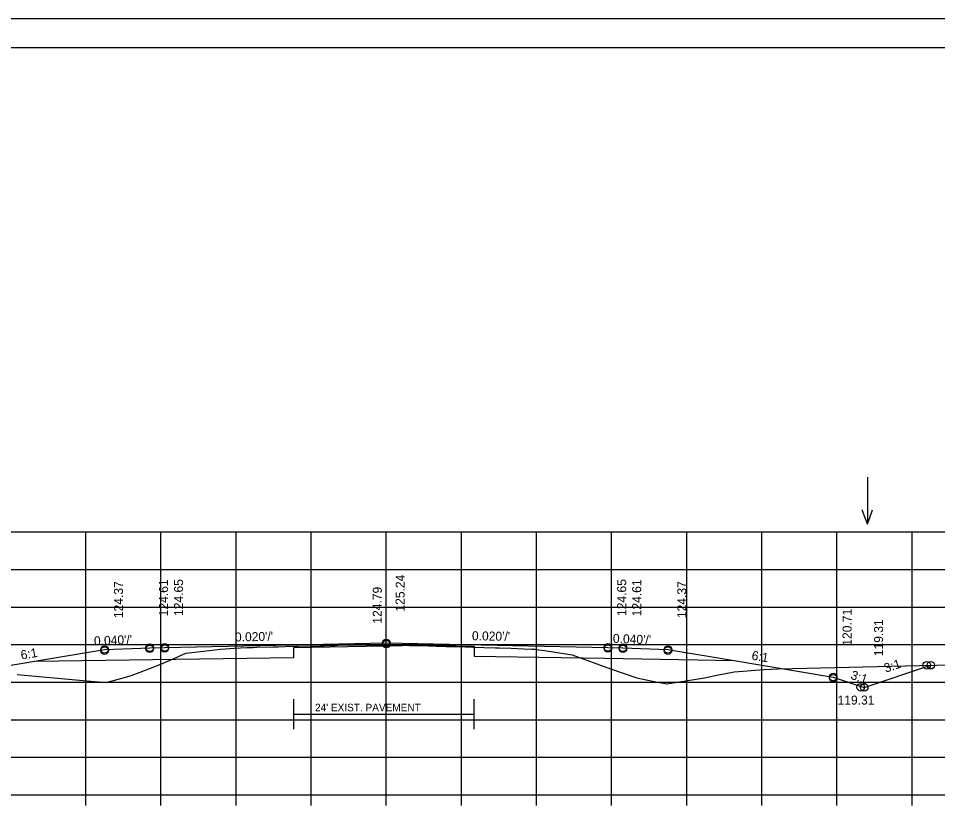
# Model space of a CAD drawing. Extents: x 1175611 to 1176402, y -433344 to -416213.
# Drawn here: x 1175732 to 1175854.4, y -420222 to -420116.6 of the extents above; entities that cross this region are included whole.
import ezdxf

# ---------------------------------------------------------------- set-up
doc = ezdxf.new("R2010")
doc.units = 0
for name, color, linetype in [('R_Alt Surface', 7, 'Continuous'), ('R_Axis', 7, 'Continuous'), ('R_Border', 7, 'Continuous'), ('R_Exist Surface', 7, 'Continuous'), ('R_Fin Surface', 7, 'Continuous'), ('R_Grid', 7, 'Continuous'), ('R_No Plot', 7, 'Continuous'), ('R_Water Annot', 7, 'Continuous'), ('R_Xsect Elev', 7, 'Continuous'), ('R_Xsect Slope', 7, 'Continuous')]:
    doc.layers.add(name, color=color, linetype=linetype)

msp = doc.modelspace()

# ---------------------------------------------------------------- linework, layer by layer
at = {"layer": 'R_Alt Surface'}
msp.add_line((1175768.67, -420209.18), (1175792.67, -420209.18), dxfattribs=at)
for points in [[(1175734.17, -420202.13), (1175768.67, -420201.64), (1175768.67, -420200.32), (1175785.47, -420199.99), (1175792.67, -420200.13), (1175792.67, -420201.45), (1175810.04, -420201.71), (1175827.31, -420202.06)], [(1175768.67, -420211.18), (1175768.67, -420207.18)], [(1175792.67, -420211.18), (1175792.67, -420207.18)]]:
    msp.add_lwpolyline(points, dxfattribs=at)
at = {"layer": 'R_Axis'}
for p, q in [((1175640.97, -420219.93), (1175920.97, -420219.93)), ((1175740.97, -420221.33), (1175740.97, -420219.93)), ((1175750.97, -420221.33), (1175750.97, -420219.93)), ((1175760.97, -420221.33), (1175760.97, -420219.93)), ((1175770.97, -420221.33), (1175770.97, -420219.93)), ((1175780.97, -420221.33), (1175780.97, -420219.93)), ((1175790.97, -420221.33), (1175790.97, -420219.93)), ((1175800.97, -420221.33), (1175800.97, -420219.93)), ((1175810.97, -420221.33), (1175810.97, -420219.93)), ((1175820.97, -420221.33), (1175820.97, -420219.93)), ((1175830.97, -420221.33), (1175830.97, -420219.93)), ((1175840.97, -420221.33), (1175840.97, -420219.93)), ((1175850.97, -420221.33), (1175850.97, -420219.93))]:
    msp.add_line(p, q, dxfattribs=at)
at = {"layer": 'R_Border'}
for p, q in [((1175622.97, -420120.47), (1175939.15, -420120.47)), ((1175775.49, -420120.73), (1175775.49, -420120.73)), ((1175775.49, -420120.73), (1175775.49, -420120.73))]:
    msp.add_line(p, q, dxfattribs=at)
at = {"layer": 'R_Exist Surface'}
msp.add_lwpolyline([(1175731.81, -420203.89), (1175740.61, -420204.69), (1175743.69, -420204.97), (1175746.1, -420204.31), (1175747.02, -420204.04), (1175748.18, -420203.59), (1175750.96, -420202.55), (1175752.5, -420201.85), (1175754.3, -420201.07), (1175756.65, -420200.81), (1175758.9, -420200.52), (1175760.7, -420200.42), (1175762.41, -420200.33), (1175763.26, -420200.3), (1175763.7, -420200.28), (1175765.97, -420200.23), (1175766.55, -420200.21), (1175768.37, -420200.14), (1175769.25, -420200.12), (1175772.12, -420200.07), (1175772.71, -420200.07), (1175773.08, -420200.06), (1175774.17, -420200.03), (1175774.52, -420200.02), (1175776.61, -420199.97), (1175777.69, -420199.96), (1175780.11, -420199.95), (1175782.83, -420200.01), (1175784.05, -420200.04), (1175786.62, -420200.11), (1175787.6, -420200.15), (1175788.96, -420200.19), (1175789.54, -420200.19), (1175791.51, -420200.22), (1175792.49, -420200.25), (1175795.51, -420200.35), (1175796.04, -420200.36), (1175797.58, -420200.4), (1175799.25, -420200.48), (1175800.31, -420200.53), (1175800.81, -420200.55), (1175801.28, -420200.61), (1175802.03, -420200.73), (1175805.7, -420201.31), (1175810.82, -420203.14), (1175814.33, -420204.34), (1175816.64, -420204.84), (1175818.32, -420205.17), (1175820.83, -420204.74), (1175823.35, -420204.35), (1175825.19, -420203.97), (1175827.28, -420203.55), (1175831.28, -420203.26), (1175833.14, -420203.14), (1175851.96, -420202.7), (1175856.56, -420202.6)], dxfattribs=at)
at = {"layer": 'R_Fin Surface'}
msp.add_lwpolyline([(1175713.74, -420203.74), (1175718.37, -420205.28), (1175721.47, -420204.25), (1175735.2, -420201.96), (1175743.47, -420200.58), (1175749.47, -420200.34), (1175751.47, -420200.3), (1175780.97, -420199.71), (1175810.47, -420200.3), (1175812.47, -420200.34), (1175818.47, -420200.58), (1175826.75, -420201.96), (1175840.47, -420204.25), (1175844.6, -420205.63), (1175853.47, -420202.67)], dxfattribs=at)
at = {"layer": 'R_Grid'}
for p, q in [((1175640.97, -420184.93), (1175920.97, -420184.93)), ((1175740.97, -420219.93), (1175740.97, -420184.93)), ((1175750.97, -420219.93), (1175750.97, -420184.93)), ((1175760.97, -420219.93), (1175760.97, -420184.93)), ((1175770.97, -420219.93), (1175770.97, -420184.93)), ((1175780.97, -420219.93), (1175780.97, -420184.93)), ((1175790.97, -420219.93), (1175790.97, -420184.93)), ((1175800.97, -420219.93), (1175800.97, -420184.93)), ((1175810.97, -420219.93), (1175810.97, -420184.93)), ((1175820.97, -420219.93), (1175820.97, -420184.93)), ((1175830.97, -420219.93), (1175830.97, -420184.93)), ((1175840.97, -420219.93), (1175840.97, -420184.93)), ((1175850.97, -420219.93), (1175850.97, -420184.93)), ((1175640.97, -420189.93), (1175920.97, -420189.93)), ((1175640.97, -420194.93), (1175920.97, -420194.93)), ((1175640.97, -420199.93), (1175920.97, -420199.93)), ((1175640.97, -420204.93), (1175920.97, -420204.93)), ((1175640.97, -420209.93), (1175920.97, -420209.93)), ((1175640.97, -420214.93), (1175920.97, -420214.93)), ((1175640.97, -420219.93), (1175920.97, -420219.93))]:
    msp.add_line(p, q, dxfattribs=at)
at = {"layer": 'R_No Plot'}
msp.add_line((1175610.57, -420116.58), (1175943.91, -420116.58), dxfattribs=at)
msp.add_lwpolyline([(1175610.57, -420116.58), (1175943.91, -420116.58), (1175943.91, -420329.92), (1175610.57, -420329.92)], close=True, dxfattribs=at)
for centre in [(1175749.47, -420200.34), (1175751.47, -420200.3), (1175780.97, -420199.71), (1175780.97, -420199.86), (1175810.47, -420200.3), (1175812.47, -420200.34), (1175743.47, -420200.58), (1175743.47, -420200.73), (1175749.47, -420200.49), (1175751.47, -420200.45), (1175810.47, -420200.45), (1175812.47, -420200.49), (1175818.47, -420200.58), (1175818.47, -420200.73), (1175852.92, -420202.68), (1175853.47, -420202.67), (1175853.47, -420202.67), (1175840.47, -420204.25), (1175840.47, -420204.39), (1175844.13, -420205.61), (1175844.6, -420205.63), (1175844.6, -420205.63)]:
    msp.add_circle(centre, 0.5, dxfattribs=at)
at = {"layer": 'R_Water Annot'}
for p, q in [((1175845.02, -420177.62), (1175845.02, -420183.91)), ((1175845.02, -420183.91), (1175844.32, -420181.98)), ((1175845.02, -420183.91), (1175845.72, -420181.98))]:
    msp.add_line(p, q, dxfattribs=at)

# ---------------------------------------------------------------- texts
at = {"layer": 'R_Alt Surface'}
msp.add_text("24' EXIST. PAVEMENT", height=1, dxfattribs=at).set_placement((1175771.48, -420208.8))
at = {"layer": 'R_Xsect Elev'}
for s, p in [('124.61', (1175751.91, -420196.16)), ('124.65', (1175753.91, -420196.12)), ('125.24', (1175783.41, -420195.53)), ('124.65', (1175812.91, -420196.12)), ('124.61', (1175814.91, -420196.16)), ('124.37', (1175745.91, -420196.4)), ('124.79', (1175780.37, -420197.14)), ('124.37', (1175820.91, -420196.4)), ('120.71', (1175842.91, -420200.07)), ('119.31', (1175847.11, -420201.47))]:
    msp.add_text(s, height=1.2, rotation=90, dxfattribs=at).set_placement(p)
msp.add_text('119.31', height=1.2, dxfattribs=at).set_placement((1175841.05, -420207.91))
at = {"layer": 'R_Xsect Slope'}
for s, rotation, p in [("0.040'/'", 2.2906, (1175742.07, -420200.04)), ("0.020'/'", 1.1458, (1175760.83, -420199.52)), ("0.020'/'", 358.8542, (1175792.36, -420199.34)), ("0.040'/'", 357.7094, (1175811.12, -420199.69)), ('6:1', 9.4623, (1175732.39, -420201.92)), ('6:1', 350.5377, (1175829.55, -420201.92)), ('3:1', 18.4349, (1175847.47, -420203.67)), ('3:1', 341.5651, (1175842.7, -420204.46))]:
    msp.add_text(s, height=1.2, rotation=rotation, dxfattribs=at).set_placement(p)

doc.saveas('drawing.dxf')
